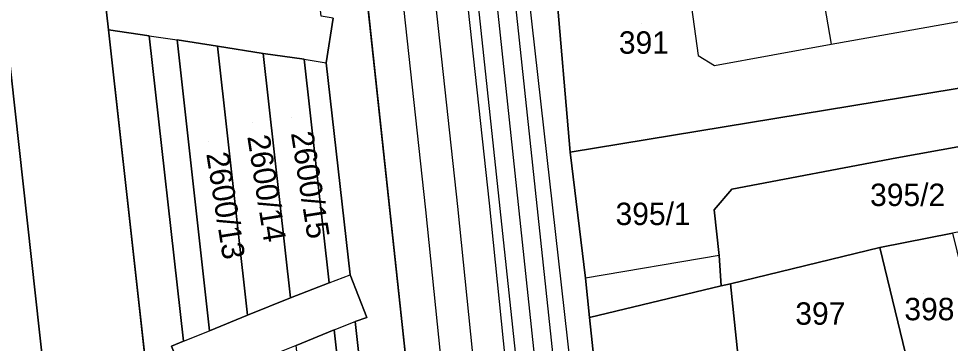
# Model space of a CAD drawing. Extents: x -263423 to -261326, y -1240067 to -1237864.
# Drawn here: x -263230.8 to -263147.7, y -1239650.6 to -1239621.6 of the extents above; entities that cross this region are included whole.
import ezdxf

# ---------------------------------------------------------------- set-up
doc = ezdxf.new("R2010")
doc.units = 0
for name, color, linetype in [('body_kn', 7, 'Continuous'), ('kladpar_druhypozemkov', 7, 'Continuous'), ('kladpar_hranice', 7, 'Continuous'), ('kladpar_parcelnecisla', 7, 'Continuous'), ('kladpar_plochy', 7, 'Continuous'), ('tarchy_linie', 7, 'Continuous'), ('zappar_hrandruhpozemk', 7, 'Continuous')]:
    doc.layers.add(name, color=color, linetype=linetype)

msp = doc.modelspace()

# ---------------------------------------------------------------- linework, layer by layer
at = {"layer": 'body_kn'}
for p, q in [((-263222.81, -1239622.6), (-263222.81, -1239622.6)), ((-263222.81, -1239622.6), (-263222.81, -1239622.6)), ((-263219.18, -1239623.12), (-263219.18, -1239623.12)), ((-263219.18, -1239623.12), (-263219.18, -1239623.12)), ((-263216.69, -1239623.48), (-263216.69, -1239623.48)), ((-263216.69, -1239623.48), (-263216.69, -1239623.48)), ((-263213.1, -1239624.07), (-263213.1, -1239624.07)), ((-263213.1, -1239624.07), (-263213.1, -1239624.07)), ((-263158.35, -1239623.87), (-263158.35, -1239623.87)), ((-263158.35, -1239623.87), (-263158.35, -1239623.87)), ((-263209.01, -1239624.72), (-263209.01, -1239624.72)), ((-263209.01, -1239624.72), (-263209.01, -1239624.72)), ((-263170.22, -1239624.89), (-263170.22, -1239624.89)), ((-263205.36, -1239625.23), (-263205.36, -1239625.23)), ((-263205.36, -1239625.23), (-263205.36, -1239625.23)), ((-263203.39, -1239625.55), (-263203.39, -1239625.55)), ((-263168.76, -1239625.78), (-263168.76, -1239625.78)), ((-263181.63, -1239633.53), (-263181.63, -1239633.53)), ((-263152.5, -1239634.03), (-263152.5, -1239634.03)), ((-263152.5, -1239634.03), (-263152.5, -1239634.03)), ((-263167.22, -1239636.83), (-263167.22, -1239636.83)), ((-263188.84, -1239638.08), (-263188.84, -1239638.08)), ((-263194.5, -1239638.68), (-263194.5, -1239638.68)), ((-263191.68, -1239638.38), (-263191.68, -1239638.38)), ((-263168.8, -1239638.67), (-263168.8, -1239638.67)), ((-263154.01, -1239642.03), (-263154.01, -1239642.03)), ((-263154.01, -1239642.03), (-263154.01, -1239642.03)), ((-263168.35, -1239642.74), (-263168.35, -1239642.74)), ((-263168.35, -1239642.74), (-263168.35, -1239642.74)), ((-263201.26, -1239644.48), (-263201.26, -1239644.48)), ((-263180.28, -1239644.77), (-263180.28, -1239644.77)), ((-263203.13, -1239645.19), (-263203.13, -1239645.19)), ((-263203.13, -1239645.19), (-263203.13, -1239645.19)), ((-263168.16, -1239645.47), (-263168.16, -1239645.47)), ((-263168.16, -1239645.47), (-263168.16, -1239645.47)), ((-263167.34, -1239645.28), (-263167.34, -1239645.28)), ((-263206.57, -1239646.52), (-263206.57, -1239646.52)), ((-263210.42, -1239648.08), (-263210.42, -1239648.08)), ((-263200.82, -1239648.65), (-263200.82, -1239648.65)), ((-263199.78, -1239648.27), (-263199.78, -1239648.27)), ((-263179.9, -1239648.27), (-263179.9, -1239648.27)), ((-263213.81, -1239649.46), (-263213.81, -1239649.46)), ((-263202.68, -1239649.39), (-263202.68, -1239649.39)), ((-263202.68, -1239649.39), (-263202.68, -1239649.39)), ((-263216.13, -1239650.39), (-263216.13, -1239650.39)), ((-263216.13, -1239650.39), (-263216.13, -1239650.39))]:
    msp.add_line(p, q, dxfattribs=at)
at = {"layer": 'kladpar_druhypozemkov'}
for p, q in [((-263175.3, -1239622.03), (-263175.3, -1239622.03)), ((-263206.47, -1239630.39), (-263206.47, -1239630.39)), ((-263209.99, -1239630.89), (-263209.99, -1239630.89)), ((-263213.88, -1239632.53), (-263213.88, -1239632.53)), ((-263151.4, -1239636.43), (-263151.4, -1239636.43)), ((-263174.3, -1239637.93), (-263174.3, -1239637.93)), ((-263150.1, -1239646.13), (-263150.1, -1239646.13)), ((-263159.3, -1239647.03), (-263159.3, -1239647.03))]:
    msp.add_line(p, q, dxfattribs=at)
at = {"layer": 'kladpar_hranice'}
for points in [[(-263187.46, -1239570.84), (-263187.16, -1239578.29), (-263186.84, -1239581.78), (-263187.22, -1239582.54), (-263185.87, -1239594.86), (-263184.65, -1239604.83), (-263183.3, -1239615.82), (-263182.92, -1239618.55), (-263181.63, -1239633.53), (-263180.28, -1239644.77), (-263179.9, -1239648.27), (-263178.29, -1239663.64), (-263178.16, -1239665.42), (-263175.53, -1239690.19), (-263175.01, -1239696.16), (-263173.98, -1239706.39), (-263173.86, -1239707.54), (-263171.93, -1239724.56)], [(-263223.13, -1239699.36), (-263223.83, -1239693.96), (-263224.13, -1239691.66), (-263224.48, -1239689), (-263224.98, -1239685.13), (-263225.3, -1239682.85), (-263232.23, -1239619.84), (-263231.98, -1239619.52), (-263234.99, -1239593.23), (-263234.05, -1239583.9), (-263233.26, -1239574.82), (-263232.99, -1239571.77)], [(-263214.22, -1239700.34), (-263197.17, -1239698.14), (-263195.27, -1239697.37), (-263193.71, -1239696.04), (-263192.06, -1239693.16), (-263192.48, -1239687.34), (-263203.14, -1239588.33), (-263204.27, -1239585.59), (-263206.87, -1239582.8), (-263208.98, -1239581.63), (-263211.44, -1239581.09), (-263213.09, -1239581.14), (-263224.49, -1239582.49), (-263226.52, -1239583.87), (-263226.87, -1239586.48), (-263226.11, -1239593.68), (-263223.28, -1239618.38), (-263222.81, -1239622.6), (-263214.91, -1239693.77), (-263214.22, -1239700.34)], [(-263207.69, -1239586.86), (-263204.27, -1239585.59), (-263203.14, -1239588.33), (-263192.48, -1239687.34), (-263192.06, -1239693.16), (-263195.9, -1239692.69), (-263200.82, -1239648.65), (-263199.78, -1239648.27), (-263201.26, -1239644.48), (-263203.39, -1239625.55), (-263202.77, -1239621.55), (-263203.86, -1239621.37), (-263207.69, -1239586.86)], [(-263166, -1239602.54), (-263161.05, -1239601.9), (-263147.91, -1239600.37), (-263143.15, -1239599.8), (-263138.2, -1239599.22), (-263130.91, -1239598.65), (-263130.46, -1239604.93), (-263129.68, -1239614.9), (-263129.1, -1239623.16), (-263129.03, -1239624.87), (-263181.63, -1239633.53), (-263182.92, -1239618.55), (-263183.3, -1239615.82), (-263184.65, -1239604.83), (-263166, -1239602.54)], [(-263216.13, -1239650.39), (-263219.18, -1239623.12), (-263222.81, -1239622.6), (-263223.28, -1239618.38), (-263219.65, -1239618.93)], [(-263232.23, -1239619.84), (-263225.3, -1239682.85), (-263240.98, -1239684.95), (-263242.9, -1239670.09), (-263245.91, -1239646.52), (-263248.2, -1239646.78), (-263250.74, -1239647.16), (-263251.63, -1239641.06), (-263267.69, -1239638.47), (-263267.89, -1239636.94), (-263268.71, -1239636.88), (-263268.84, -1239635.1), (-263268.08, -1239635.04), (-263268.27, -1239633.64), (-263269.03, -1239633.71), (-263269.16, -1239632.05), (-263268.4, -1239631.99), (-263268.53, -1239630.59), (-263271.32, -1239630.98), (-263271.7, -1239628.31), (-263268.85, -1239627.42), (-263254.7, -1239622.77), (-263248.99, -1239621.44), (-263232.23, -1239619.84)], [(-263202.77, -1239621.55), (-263203.39, -1239625.55), (-263201.26, -1239644.48), (-263199.78, -1239648.27), (-263200.82, -1239648.65), (-263195.9, -1239692.69), (-263192.06, -1239693.16), (-263193.71, -1239696.04), (-263195.27, -1239697.37), (-263197.17, -1239698.14), (-263214.22, -1239700.34), (-263214.91, -1239693.77), (-263212.57, -1239693.43), (-263213.03, -1239690.24), (-263211.73, -1239690.32), (-263215.69, -1239654.58), (-263217.21, -1239650.83), (-263216.13, -1239650.39)], [(-263222.81, -1239622.6), (-263219.18, -1239623.12), (-263216.13, -1239650.39), (-263217.21, -1239650.83), (-263215.69, -1239654.58), (-263211.73, -1239690.32), (-263213.03, -1239690.24), (-263212.57, -1239693.43), (-263214.91, -1239693.77), (-263222.81, -1239622.6)], [(-263213.81, -1239649.46), (-263210.42, -1239648.08), (-263206.57, -1239646.52), (-263203.13, -1239645.19), (-263205.36, -1239625.23), (-263209.01, -1239624.72), (-263213.1, -1239624.07), (-263216.69, -1239623.48), (-263213.81, -1239649.46)], [(-263216.69, -1239623.48), (-263213.1, -1239624.07), (-263210.42, -1239648.08), (-263213.81, -1239649.46), (-263216.69, -1239623.48)], [(-263213.1, -1239624.07), (-263209.01, -1239624.72), (-263206.57, -1239646.52), (-263210.42, -1239648.08), (-263213.1, -1239624.07)], [(-263209.01, -1239624.72), (-263205.36, -1239625.23), (-263203.13, -1239645.19), (-263206.57, -1239646.52), (-263209.01, -1239624.72)], [(-263129.03, -1239624.87), (-263128.58, -1239631.86), (-263127.62, -1239636.88), (-263127.94, -1239636.94), (-263129.65, -1239637.26), (-263133.58, -1239638.02), (-263134.35, -1239630.84), (-263137.65, -1239631.35), (-263137.53, -1239632.24), (-263140.82, -1239632.75), (-263140.95, -1239631.93), (-263152.5, -1239634.03), (-263167.22, -1239636.83), (-263168.8, -1239638.67), (-263168.35, -1239642.74), (-263168.16, -1239645.47), (-263179.9, -1239648.27), (-263180.28, -1239644.77), (-263181.63, -1239633.53), (-263129.03, -1239624.87)], [(-263152.5, -1239634.03), (-263140.95, -1239631.93), (-263140.82, -1239632.75), (-263137.53, -1239632.24), (-263137.65, -1239631.35), (-263134.35, -1239630.84), (-263133.58, -1239638.02), (-263137.14, -1239638.72), (-263141.39, -1239639.55), (-263147.54, -1239640.76), (-263154.01, -1239642.03), (-263167.34, -1239645.28), (-263168.16, -1239645.47), (-263168.35, -1239642.74), (-263168.8, -1239638.67), (-263167.22, -1239636.83), (-263152.5, -1239634.03)], [(-263147.54, -1239640.76), (-263145.28, -1239649.97), (-263143.39, -1239657.65), (-263149.86, -1239658.99), (-263151.27, -1239653.34), (-263154.01, -1239642.03), (-263147.54, -1239640.76)], [(-263154.01, -1239642.03), (-263151.27, -1239653.34), (-263155.39, -1239654.23), (-263155.52, -1239653.59), (-263166.18, -1239656.01), (-263166.44, -1239653.79), (-263165.8, -1239653.72), (-263165.99, -1239651.5), (-263166.69, -1239651.56), (-263167.34, -1239645.28), (-263154.01, -1239642.03)], [(-263168.16, -1239645.47), (-263167.34, -1239645.28), (-263166.69, -1239651.56), (-263165.99, -1239651.5), (-263165.8, -1239653.72), (-263166.44, -1239653.79), (-263166.18, -1239656.01), (-263155.52, -1239653.59), (-263155.39, -1239654.23), (-263151.27, -1239653.34), (-263149.86, -1239658.99), (-263164.27, -1239662.23), (-263178.16, -1239665.42), (-263178.29, -1239663.64), (-263179.9, -1239648.27), (-263168.16, -1239645.47)], [(-263213.33, -1239653.64), (-263209.24, -1239690.69), (-263205.63, -1239691.24), (-263201.51, -1239691.85), (-263197.91, -1239692.39), (-263202.68, -1239649.39), (-263206.09, -1239650.79), (-263209.95, -1239652.32), (-263213.33, -1239653.64)], [(-263206.09, -1239650.79), (-263202.68, -1239649.39), (-263197.91, -1239692.39), (-263201.51, -1239691.85), (-263206.09, -1239650.79)]]:
    msp.add_lwpolyline(points, dxfattribs=at)
at = {"layer": 'kladpar_plochy'}
for p, q in [((-263192.48, -1239687.34), (-263203.14, -1239588.33)), ((-263222.81, -1239622.6), (-263223.28, -1239618.38)), ((-263223.28, -1239618.38), (-263222.81, -1239622.6)), ((-263182.92, -1239618.55), (-263181.63, -1239633.53)), ((-263225.3, -1239682.85), (-263232.23, -1239619.84)), ((-263202.77, -1239621.55), (-263203.39, -1239625.55)), ((-263219.18, -1239623.12), (-263222.81, -1239622.6)), ((-263222.81, -1239622.6), (-263214.91, -1239693.77)), ((-263216.13, -1239650.39), (-263219.18, -1239623.12)), ((-263213.1, -1239624.07), (-263216.69, -1239623.48)), ((-263216.69, -1239623.48), (-263213.81, -1239649.46)), ((-263209.01, -1239624.72), (-263213.1, -1239624.07)), ((-263205.36, -1239625.23), (-263209.01, -1239624.72)), ((-263203.13, -1239645.19), (-263205.36, -1239625.23)), ((-263203.39, -1239625.55), (-263201.26, -1239644.48)), ((-263181.63, -1239633.53), (-263180.28, -1239644.77)), ((-263201.26, -1239644.48), (-263199.78, -1239648.27)), ((-263180.28, -1239644.77), (-263179.9, -1239648.27)), ((-263206.57, -1239646.52), (-263203.13, -1239645.19)), ((-263210.42, -1239648.08), (-263206.57, -1239646.52)), ((-263213.81, -1239649.46), (-263210.42, -1239648.08)), ((-263199.78, -1239648.27), (-263200.82, -1239648.65)), ((-263200.82, -1239648.65), (-263195.9, -1239692.69)), ((-263179.9, -1239648.27), (-263178.29, -1239663.64)), ((-263202.68, -1239649.39), (-263206.09, -1239650.79)), ((-263197.91, -1239692.39), (-263202.68, -1239649.39)), ((-263217.21, -1239650.83), (-263216.13, -1239650.39))]:
    msp.add_line(p, q, dxfattribs=at)
for points in [[(-263207.69, -1239586.86), (-263204.27, -1239585.59), (-263203.14, -1239588.33), (-263192.48, -1239687.34), (-263192.06, -1239693.16), (-263195.9, -1239692.69), (-263200.82, -1239648.65), (-263199.78, -1239648.27), (-263201.26, -1239644.48), (-263203.39, -1239625.55), (-263202.77, -1239621.55), (-263203.86, -1239621.37)], [(-263166, -1239602.54), (-263161.05, -1239601.9), (-263147.91, -1239600.37), (-263143.15, -1239599.8), (-263138.2, -1239599.22), (-263130.91, -1239598.65), (-263130.46, -1239604.93), (-263129.68, -1239614.9), (-263129.1, -1239623.16), (-263129.03, -1239624.87), (-263181.63, -1239633.53), (-263182.92, -1239618.55), (-263183.3, -1239615.82), (-263184.65, -1239604.83)], [(-263232.23, -1239619.84), (-263225.3, -1239682.85), (-263240.98, -1239684.95), (-263242.9, -1239670.09), (-263245.91, -1239646.52), (-263248.2, -1239646.78), (-263250.74, -1239647.16), (-263251.63, -1239641.06), (-263267.69, -1239638.47), (-263267.89, -1239636.94), (-263268.71, -1239636.88), (-263268.84, -1239635.1), (-263268.08, -1239635.04), (-263268.27, -1239633.64), (-263269.03, -1239633.71), (-263269.16, -1239632.05), (-263268.4, -1239631.99), (-263268.53, -1239630.59), (-263271.32, -1239630.98), (-263271.7, -1239628.31), (-263268.85, -1239627.42), (-263254.7, -1239622.77), (-263248.99, -1239621.44)], [(-263222.81, -1239622.6), (-263219.18, -1239623.12), (-263216.13, -1239650.39), (-263217.21, -1239650.83), (-263215.69, -1239654.58), (-263211.73, -1239690.32), (-263213.03, -1239690.24), (-263212.57, -1239693.43), (-263214.91, -1239693.77)], [(-263216.69, -1239623.48), (-263213.1, -1239624.07), (-263210.42, -1239648.08), (-263213.81, -1239649.46)], [(-263213.1, -1239624.07), (-263209.01, -1239624.72), (-263206.57, -1239646.52), (-263210.42, -1239648.08)], [(-263209.01, -1239624.72), (-263205.36, -1239625.23), (-263203.13, -1239645.19), (-263206.57, -1239646.52)], [(-263129.03, -1239624.87), (-263128.58, -1239631.86), (-263127.62, -1239636.88), (-263127.94, -1239636.94), (-263129.65, -1239637.26), (-263133.58, -1239638.02), (-263134.35, -1239630.84), (-263137.65, -1239631.35), (-263137.53, -1239632.24), (-263140.82, -1239632.75), (-263140.95, -1239631.93), (-263152.5, -1239634.03), (-263167.22, -1239636.83), (-263168.8, -1239638.67), (-263168.35, -1239642.74), (-263168.16, -1239645.47), (-263179.9, -1239648.27), (-263180.28, -1239644.77), (-263181.63, -1239633.53)], [(-263152.5, -1239634.03), (-263140.95, -1239631.93), (-263140.82, -1239632.75), (-263137.53, -1239632.24), (-263137.65, -1239631.35), (-263134.35, -1239630.84), (-263133.58, -1239638.02), (-263137.14, -1239638.72), (-263141.39, -1239639.55), (-263147.54, -1239640.76), (-263154.01, -1239642.03), (-263167.34, -1239645.28), (-263168.16, -1239645.47), (-263168.35, -1239642.74), (-263168.8, -1239638.67), (-263167.22, -1239636.83)], [(-263147.54, -1239640.76), (-263145.28, -1239649.97), (-263143.39, -1239657.65), (-263149.86, -1239658.99), (-263151.27, -1239653.34), (-263154.01, -1239642.03)], [(-263154.01, -1239642.03), (-263151.27, -1239653.34), (-263155.39, -1239654.23), (-263155.52, -1239653.59), (-263166.18, -1239656.01), (-263166.44, -1239653.79), (-263165.8, -1239653.72), (-263165.99, -1239651.5), (-263166.69, -1239651.56), (-263167.34, -1239645.28)], [(-263168.16, -1239645.47), (-263167.34, -1239645.28), (-263166.69, -1239651.56), (-263165.99, -1239651.5), (-263165.8, -1239653.72), (-263166.44, -1239653.79), (-263166.18, -1239656.01), (-263155.52, -1239653.59), (-263155.39, -1239654.23), (-263151.27, -1239653.34), (-263149.86, -1239658.99), (-263164.27, -1239662.23), (-263178.16, -1239665.42), (-263178.29, -1239663.64), (-263179.9, -1239648.27)], [(-263206.09, -1239650.79), (-263202.68, -1239649.39), (-263197.91, -1239692.39), (-263201.51, -1239691.85)]]:
    msp.add_lwpolyline(points, close=True, dxfattribs=at)
at = {"layer": 'tarchy_linie'}
msp.add_line((-263192.88, -1239575.95), (-263180.04, -1239696.86), dxfattribs=at)
for points in [[(-263268.71, -1238927.12), (-263267.79, -1238939.46), (-263261.39, -1238992.43), (-263256.88, -1239047.83), (-263250.48, -1239103.25), (-263243.25, -1239168.79), (-263236.15, -1239234.34), (-263229.56, -1239288.24), (-263223.56, -1239342.68), (-263214.78, -1239419.75), (-263206.52, -1239497.31), (-263198.58, -1239574.76), (-263191.68, -1239638.38), (-263185.41, -1239700.03)], [(-263193.1, -1239574.41), (-263193.2, -1239574.43), (-263192.88, -1239575.95), (-263192.56, -1239577.47), (-263191.12, -1239577.17), (-263178.4, -1239696.63), (-263180.04, -1239696.86), (-263180.07, -1239696.86), (-263179.85, -1239698.42), (-263179.84, -1239698.46), (-263182.06, -1239699.09), (-263182.62, -1239699.24), (-263185.41, -1239700.03), (-263185.66, -1239700.1), (-263185.2, -1239701.74), (-263184.74, -1239703.38), (-263182.4, -1239702.72), (-263179.52, -1239701.91), (-263177.92, -1239701.45), (-263175.71, -1239723.46), (-263163.15, -1239829.86), (-263160.12, -1239829.56), (-263160.13, -1239831.12), (-263160.13, -1239832.68)], [(-263182.62, -1239699.24), (-263188.84, -1239638.08), (-263195.58, -1239575.96), (-263194.6, -1239575.78), (-263181.56, -1239698.23), (-263182.06, -1239699.09), (-263182.62, -1239699.24)], [(-263230.88, -1239706.5), (-263188.22, -1239700.5), (-263194.5, -1239638.68), (-263201.24, -1239576.77), (-263248.04, -1239582.1)]]:
    msp.add_lwpolyline(points, dxfattribs=at)
at = {"layer": 'zappar_hrandruhpozemk'}
for p, q in [((-263189.63, -1239581.09), (-263181.35, -1239655.13)), ((-263171.24, -1239617.33), (-263170.22, -1239624.89)), ((-263158.35, -1239623.87), (-263145.79, -1239621.64)), ((-263219.18, -1239623.12), (-263216.69, -1239623.48)), ((-263205.36, -1239625.23), (-263203.39, -1239625.55)), ((-263168.35, -1239642.74), (-263180.28, -1239644.77)), ((-263203.13, -1239645.19), (-263201.26, -1239644.48)), ((-263202.68, -1239649.39), (-263200.82, -1239648.65)), ((-263216.13, -1239650.39), (-263213.81, -1239649.46))]:
    msp.add_line(p, q, dxfattribs=at)
for points in [[(-263145.79, -1239621.64), (-263146.68, -1239616.94), (-263159.25, -1239618.66), (-263158.35, -1239623.87)], [(-263170.22, -1239624.89), (-263168.76, -1239625.78), (-263158.35, -1239623.87)]]:
    msp.add_lwpolyline(points, dxfattribs=at)

# ---------------------------------------------------------------- texts
at = {"layer": 'kladpar_parcelnecisla'}
for s, p in [('391', (-263177.292, -1239624.73)), ('395/2', (-263154.883, -1239638.33)), ('395/1', (-263177.587, -1239640.03)), ('398', (-263151.825, -1239648.53)), ('397', (-263161.554, -1239648.93))]:
    msp.add_text(s, height=2, dxfattribs=at).set_placement(p)
for s, p in [('2600/14', (-263210.443, -1239632.122)), ('2600/15', (-263206.551, -1239631.817)), ('2600/13', (-263214.099, -1239633.661))]:
    msp.add_text(s, height=2, rotation=279, dxfattribs=at).set_placement(p)

doc.saveas('drawing.dxf')
